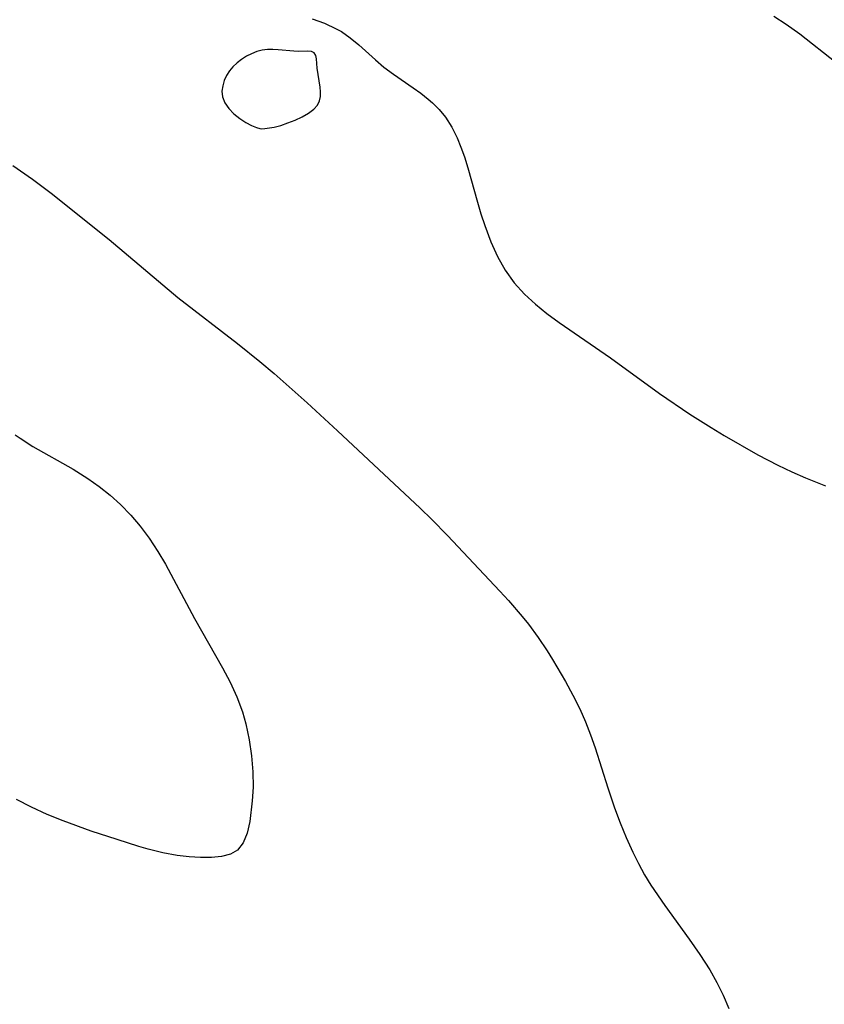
# Model space of a CAD drawing. Header units: metres. Extents: x 1073367 to 1082519, y 1569854 to 1574957.
# Tile 716 of 1056: x 1081620 to 1081714, y 1570389 to 1570503. Entities that reach past the tile are written whole.
import ezdxf

# ---------------------------------------------------------------- set-up
doc = ezdxf.new("R2010")
doc.units = ezdxf.units.M
doc.layers.add('CGG_CurvaNivelLidar_v1', color=253, linetype='Continuous', lineweight=30)

msp = doc.modelspace()

# ---------------------------------------------------------------- linework, layer by layer
at = {"layer": 'CGG_CurvaNivelLidar_v1'}
for p, q in [((1081654.4408, 1570503.5494, 80), (1081655.8879, 1570503.0252, 80)), ((1081655.8879, 1570503.0252, 80), (1081657.2498, 1570502.3906, 80)), ((1081708.1908, 1570503.8529, 80.5), (1081709.6366, 1570502.9127, 80.5)), ((1081657.2498, 1570502.3906, 80), (1081657.8491, 1570502.0464, 80)), ((1081657.8491, 1570502.0464, 80), (1081658.8761, 1570501.3382, 80)), ((1081709.6366, 1570502.9127, 80.5), (1081711.2028, 1570501.7765, 80.5)), ((1081658.8761, 1570501.3382, 80), (1081659.8784, 1570500.5117, 80)), ((1081711.2028, 1570501.7765, 80.5), (1081715.4291, 1570498.4388, 80.5)), ((1081647.9944, 1570499.7198, 80), (1081647.3806, 1570499.4785, 80)), ((1081648.6271, 1570499.8831, 80), (1081647.9944, 1570499.7198, 80)), ((1081649.2387, 1570499.9552, 80), (1081648.6271, 1570499.8831, 80)), ((1081649.8586, 1570499.9656, 80), (1081649.2387, 1570499.9552, 80)), ((1081650.4804, 1570499.9359, 80), (1081649.8586, 1570499.9656, 80)), ((1081652.2884, 1570499.7781, 80), (1081650.4804, 1570499.9359, 80)), ((1081652.8448, 1570499.7521, 80), (1081652.2884, 1570499.7781, 80)), ((1081653.934, 1570499.7621, 80), (1081652.8448, 1570499.7521, 80)), ((1081654.3591, 1570499.721, 80), (1081653.934, 1570499.7621, 80)), ((1081654.6701, 1570499.5804, 80), (1081654.3591, 1570499.721, 80)), ((1081654.8502, 1570499.2884, 80), (1081654.6701, 1570499.5804, 80)), ((1081659.8784, 1570500.5117, 80), (1081661.7938, 1570498.7644, 80)), ((1081645.6959, 1570498.4137, 80), (1081645.215, 1570497.9646, 80)), ((1081646.2246, 1570498.8174, 80), (1081645.6959, 1570498.4137, 80)), ((1081646.7889, 1570499.1743, 80), (1081646.2246, 1570498.8174, 80)), ((1081647.3806, 1570499.4785, 80), (1081646.7889, 1570499.1743, 80)), ((1081654.932, 1570498.871, 80), (1081654.8502, 1570499.2884, 80)), ((1081655.0099, 1570497.7897, 80), (1081654.932, 1570498.871, 80)), ((1081661.7938, 1570498.7644, 80), (1081662.7795, 1570497.9239, 80)), ((1081644.7987, 1570497.4677, 80), (1081644.4659, 1570496.9251, 80)), ((1081645.215, 1570497.9646, 80), (1081644.7987, 1570497.4677, 80)), ((1081655.3559, 1570495.5794, 80), (1081655.0099, 1570497.7897, 80)), ((1081662.7795, 1570497.9239, 80), (1081663.8935, 1570497.0947, 80)), ((1081644.2102, 1570496.3458, 80), (1081644.0285, 1570495.7448, 80)), ((1081644.4659, 1570496.9251, 80), (1081644.2102, 1570496.3458, 80)), ((1081663.8935, 1570497.0947, 80), (1081666.2033, 1570495.5177, 80)), ((1081644.0285, 1570495.7448, 80), (1081643.9408, 1570495.1204, 80)), ((1081643.9408, 1570495.1204, 80), (1081644.014, 1570494.4481, 80)), ((1081655.4074, 1570495.0255, 80), (1081655.3559, 1570495.5794, 80)), ((1081655.3985, 1570494.4915, 80), (1081655.4074, 1570495.0255, 80)), ((1081666.2033, 1570495.5177, 80), (1081667.0809, 1570494.8774, 80)), ((1081644.014, 1570494.4481, 80), (1081644.2677, 1570493.7669, 80)), ((1081655.0553, 1570493.5036, 80), (1081655.2971, 1570493.9896, 80)), ((1081655.2971, 1570493.9896, 80), (1081655.3985, 1570494.4915, 80)), ((1081667.0809, 1570494.8774, 80), (1081667.9248, 1570494.2037, 80)), ((1081667.9248, 1570494.2037, 80), (1081668.4294, 1570493.7631, 80)), ((1081644.2677, 1570493.7669, 80), (1081644.7224, 1570493.0919, 80)), ((1081644.7224, 1570493.0919, 80), (1081645.3219, 1570492.4717, 80)), ((1081654.0131, 1570492.5748, 80), (1081654.6214, 1570493.0321, 80)), ((1081654.6214, 1570493.0321, 80), (1081655.0553, 1570493.5036, 80)), ((1081668.4294, 1570493.7631, 80), (1081669.2394, 1570492.9708, 80)), ((1081669.2394, 1570492.9708, 80), (1081669.9616, 1570492.1089, 80)), ((1081645.3219, 1570492.4717, 80), (1081646.0045, 1570491.9247, 80)), ((1081646.0045, 1570491.9247, 80), (1081646.7099, 1570491.4684, 80)), ((1081651.6189, 1570491.4153, 80), (1081652.4646, 1570491.7538, 80)), ((1081652.4646, 1570491.7538, 80), (1081653.2783, 1570492.1445, 80)), ((1081653.2783, 1570492.1445, 80), (1081654.0131, 1570492.5748, 80)), ((1081669.9616, 1570492.1089, 80), (1081670.6952, 1570490.9476, 80)), ((1081646.7099, 1570491.4684, 80), (1081647.3781, 1570491.1184, 80)), ((1081647.3781, 1570491.1184, 80), (1081647.9599, 1570490.8791, 80)), ((1081647.9599, 1570490.8791, 80), (1081648.3607, 1570490.7578, 80)), ((1081648.3607, 1570490.7578, 80), (1081648.5, 1570490.7534, 80)), ((1081648.5, 1570490.7534, 80), (1081648.9094, 1570490.7589, 80)), ((1081648.9094, 1570490.7589, 80), (1081650.0142, 1570490.9397, 80)), ((1081650.0142, 1570490.9397, 80), (1081650.7869, 1570491.1407, 80)), ((1081650.7869, 1570491.1407, 80), (1081651.6189, 1570491.4153, 80)), ((1081670.6952, 1570490.9476, 80), (1081671.3132, 1570489.6786, 80)), ((1081671.3132, 1570489.6786, 80), (1081671.7567, 1570488.597, 80)), ((1081671.7567, 1570488.597, 80), (1081672.1561, 1570487.4727, 80)), ((1081672.1561, 1570487.4727, 80), (1081672.549, 1570486.1869, 80)), ((1081619.5873, 1570486.4713, 79.5), (1081621.8822, 1570484.8937, 79.5)), ((1081672.549, 1570486.1869, 80), (1081673.666, 1570482.1827, 80)), ((1081621.8822, 1570484.8937, 79.5), (1081624.0651, 1570483.2567, 79.5)), ((1081624.0651, 1570483.2567, 79.5), (1081630.7983, 1570477.8422, 79.5)), ((1081673.666, 1570482.1827, 80), (1081674.0837, 1570480.8297, 80)), ((1081674.0837, 1570480.8297, 80), (1081674.5311, 1570479.4856, 80)), ((1081674.5311, 1570479.4856, 80), (1081675.2391, 1570477.5872, 80)), ((1081630.7983, 1570477.8422, 79.5), (1081638.8107, 1570471.1152, 79.5)), ((1081675.2391, 1570477.5872, 80), (1081675.9986, 1570475.8923, 80)), ((1081675.9986, 1570475.8923, 80), (1081676.8977, 1570474.2861, 80)), ((1081676.8977, 1570474.2861, 80), (1081677.9649, 1570472.8062, 80)), ((1081677.9649, 1570472.8062, 80), (1081679.1737, 1570471.4785, 80)), ((1081638.8107, 1570471.1152, 79.5), (1081645.752, 1570465.7519, 79.5)), ((1081679.1737, 1570471.4785, 80), (1081680.432, 1570470.3224, 80)), ((1081680.432, 1570470.3224, 80), (1081681.7748, 1570469.2342, 80)), ((1081681.7748, 1570469.2342, 80), (1081683.1769, 1570468.1921, 80)), ((1081683.1769, 1570468.1921, 80), (1081689.1521, 1570464.0603, 80)), ((1081645.752, 1570465.7519, 79.5), (1081648.3479, 1570463.6521, 79.5)), ((1081689.1521, 1570464.0603, 80), (1081694.8556, 1570459.9171, 80)), ((1081648.3479, 1570463.6521, 79.5), (1081650.014, 1570462.2362, 79.5)), ((1081650.014, 1570462.2362, 79.5), (1081653.8385, 1570458.829, 79.5)), ((1081694.8556, 1570459.9171, 80), (1081698.3968, 1570457.5315, 80)), ((1081653.8385, 1570458.829, 79.5), (1081657.3727, 1570455.5632, 79.5)), ((1081698.3968, 1570457.5315, 80), (1081700.8724, 1570455.9516, 80)), ((1081619.8774, 1570455.1228, 79), (1081620.4284, 1570454.7152, 79)), ((1081657.3727, 1570455.5632, 79.5), (1081666.9926, 1570446.5676, 79.5)), ((1081700.8724, 1570455.9516, 80), (1081702.3985, 1570455.0302, 80)), ((1081702.3985, 1570455.0302, 80), (1081706.325, 1570452.7774, 80)), ((1081620.4284, 1570454.7152, 79), (1081621.912, 1570453.7568, 79)), ((1081621.912, 1570453.7568, 79), (1081626.6096, 1570451.1297, 79)), ((1081706.325, 1570452.7774, 80), (1081708.667, 1570451.5667, 80)), ((1081708.667, 1570451.5667, 80), (1081710.2647, 1570450.8247, 80)), ((1081626.6096, 1570451.1297, 79), (1081628.3127, 1570450.0391, 79)), ((1081710.2647, 1570450.8247, 80), (1081711.8865, 1570450.1191, 80)), ((1081628.3127, 1570450.0391, 79), (1081629.6329, 1570449.0933, 79)), ((1081711.8865, 1570450.1191, 80), (1081714.214, 1570449.1832, 80)), ((1081629.6329, 1570449.0933, 79), (1081630.906, 1570448.0808, 79)), ((1081630.906, 1570448.0808, 79), (1081632.1188, 1570446.9945, 79)), ((1081632.1188, 1570446.9945, 79), (1081633.3104, 1570445.7706, 79)), ((1081633.3104, 1570445.7706, 79), (1081634.4228, 1570444.4663, 79)), ((1081666.9926, 1570446.5676, 79.5), (1081668.3767, 1570445.2424, 79.5)), ((1081668.3767, 1570445.2424, 79.5), (1081670.2035, 1570443.406, 79.5)), ((1081634.4228, 1570444.4663, 79), (1081635.4562, 1570443.09, 79)), ((1081670.2035, 1570443.406, 79.5), (1081676.276, 1570436.9328, 79.5)), ((1081635.4562, 1570443.09, 79), (1081636.4773, 1570441.5375, 79)), ((1081636.4773, 1570441.5375, 79), (1081637.3535, 1570440.0436, 79)), ((1081637.3535, 1570440.0436, 79), (1081640.7519, 1570433.7364, 79)), ((1081676.276, 1570436.9328, 79.5), (1081677.3018, 1570435.8133, 79.5)), ((1081677.3018, 1570435.8133, 79.5), (1081678.9019, 1570433.9717, 79.5)), ((1081640.7519, 1570433.7364, 79), (1081644.006, 1570427.9933, 79)), ((1081678.9019, 1570433.9717, 79.5), (1081679.6288, 1570433.0654, 79.5)), ((1081679.6288, 1570433.0654, 79.5), (1081680.7448, 1570431.5377, 79.5)), ((1081680.7448, 1570431.5377, 79.5), (1081681.7899, 1570429.9596, 79.5)), ((1081681.7899, 1570429.9596, 79.5), (1081682.4118, 1570428.9605, 79.5)), ((1081682.4118, 1570428.9605, 79.5), (1081683.9291, 1570426.397, 79.5)), ((1081644.006, 1570427.9933, 79), (1081644.8846, 1570426.3089, 79)), ((1081644.8846, 1570426.3089, 79), (1081645.6738, 1570424.6012, 79)), ((1081683.9291, 1570426.397, 79.5), (1081684.7995, 1570424.8212, 79.5)), ((1081645.6738, 1570424.6012, 79), (1081646.329, 1570422.8588, 79)), ((1081684.7995, 1570424.8212, 79.5), (1081685.6075, 1570423.2145, 79.5)), ((1081646.329, 1570422.8588, 79), (1081646.7213, 1570421.4768, 79)), ((1081685.6075, 1570423.2145, 79.5), (1081686.2756, 1570421.6999, 79.5)), ((1081686.2756, 1570421.6999, 79.5), (1081686.8515, 1570420.1975, 79.5)), ((1081646.7213, 1570421.4768, 79), (1081647.1145, 1570419.6197, 79)), ((1081647.1145, 1570419.6197, 79), (1081647.3844, 1570417.7521, 79)), ((1081686.8515, 1570420.1975, 79.5), (1081687.375, 1570418.671, 79.5)), ((1081687.375, 1570418.671, 79.5), (1081688.8409, 1570414.0324, 79.5)), ((1081647.3844, 1570417.7521, 79), (1081647.5355, 1570415.8985, 79)), ((1081647.5355, 1570415.8985, 79), (1081647.5599, 1570414.0863, 79)), ((1081647.5599, 1570414.0863, 79), (1081647.466, 1570412.5113, 79)), ((1081688.8409, 1570414.0324, 79.5), (1081689.64, 1570411.6973, 79.5)), ((1081621.7795, 1570411.7568, 79), (1081619.9992, 1570412.6488, 79)), ((1081647.466, 1570412.5113, 79), (1081647.1661, 1570410.111, 79)), ((1081623.5993, 1570410.9324, 79), (1081621.7795, 1570411.7568, 79)), ((1081689.64, 1570411.6973, 79.5), (1081690.297, 1570409.95, 79.5)), ((1081625.4514, 1570410.1714, 79), (1081623.5993, 1570410.9324, 79)), ((1081628.7268, 1570408.983, 79), (1081625.4514, 1570410.1714, 79)), ((1081647.1661, 1570410.111, 79), (1081646.8693, 1570408.764, 79)), ((1081690.297, 1570409.95, 79.5), (1081691.0038, 1570408.2251, 79.5)), ((1081631.7251, 1570407.9928, 79), (1081628.7268, 1570408.983, 79)), ((1081634.2745, 1570407.1943, 79), (1081631.7251, 1570407.9928, 79)), ((1081646.8693, 1570408.764, 79), (1081646.4215, 1570407.6229, 79)), ((1081691.0038, 1570408.2251, 79.5), (1081691.7683, 1570406.5292, 79.5)), ((1081635.328, 1570406.8857, 79), (1081634.2745, 1570407.1943, 79)), ((1081637.0415, 1570406.4471, 79), (1081635.328, 1570406.8857, 79)), ((1081645.7495, 1570406.7639, 79), (1081644.9146, 1570406.2879, 79)), ((1081646.4215, 1570407.6229, 79), (1081645.7495, 1570406.7639, 79)), ((1081638.717, 1570406.1329, 79), (1081637.0415, 1570406.4471, 79)), ((1081640.1023, 1570405.9881, 79), (1081638.717, 1570406.1329, 79)), ((1081641.4312, 1570405.9283, 79), (1081640.1023, 1570405.9881, 79)), ((1081642.7149, 1570405.9306, 79), (1081641.4312, 1570405.9283, 79)), ((1081643.8881, 1570406.032, 79), (1081642.7149, 1570405.9306, 79)), ((1081644.9146, 1570406.2879, 79), (1081643.8881, 1570406.032, 79)), ((1081691.7683, 1570406.5292, 79.5), (1081692.4253, 1570405.2076, 79.5)), ((1081692.4253, 1570405.2076, 79.5), (1081693.1352, 1570403.9158, 79.5)), ((1081693.1352, 1570403.9158, 79.5), (1081693.8803, 1570402.6954, 79.5)), ((1081693.8803, 1570402.6954, 79.5), (1081695.4905, 1570400.3225, 79.5)), ((1081695.4905, 1570400.3225, 79.5), (1081698.3345, 1570396.396, 79.5)), ((1081698.3345, 1570396.396, 79.5), (1081699.5783, 1570394.6214, 79.5)), ((1081699.5783, 1570394.6214, 79.5), (1081700.7136, 1570392.8463, 79.5)), ((1081700.7136, 1570392.8463, 79.5), (1081701.5393, 1570391.3806, 79.5)), ((1081701.5393, 1570391.3806, 79.5), (1081702.2843, 1570389.877, 79.5)), ((1081702.2843, 1570389.877, 79.5), (1081702.944, 1570388.34, 79.5))]:
    msp.add_line(p, q, dxfattribs=at)

doc.saveas('drawing.dxf')
